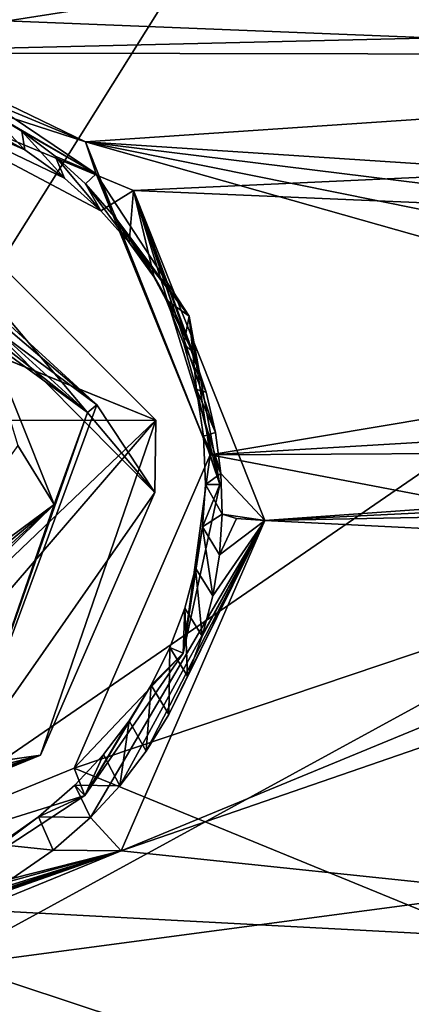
# Model space of a CAD drawing. Header units: millimetres. Extents: x -147 to 294, y -82 to 275.
# Tile 501 of 609: x 238.45 to 241.5, y 219.65 to 227.32. Entities that reach past the tile are written whole.
import ezdxf

# ---------------------------------------------------------------- set-up
doc = ezdxf.new("R2010")
doc.units = ezdxf.units.MM
doc.header["$LTSCALE"] = 67.506716
for name, color, linetype in [('1560', 7, 'CONTINUOUS'), ('1562', 7, 'CONTINUOUS'), ('1563', 7, 'CONTINUOUS'), ('1564', 7, 'CONTINUOUS'), ('1567', 7, 'CONTINUOUS'), ('1568', 7, 'CONTINUOUS'), ('1878', 7, 'CONTINUOUS'), ('2172', 7, 'CONTINUOUS'), ('2500', 7, 'CONTINUOUS'), ('2501', 7, 'CONTINUOUS'), ('2506', 7, 'CONTINUOUS'), ('2507', 7, 'CONTINUOUS'), ('2508', 7, 'CONTINUOUS'), ('2510', 7, 'CONTINUOUS'), ('2511', 7, 'CONTINUOUS'), ('556', 7, 'CONTINUOUS'), ('871', 7, 'CONTINUOUS')]:
    doc.layers.add(name, color=color, linetype=linetype)

msp = doc.modelspace()

# ---------------------------------------------------------------- linework, layer by layer
at = {"layer": '1560', "linetype": 'CONTINUOUS'}
for points in [[(236.404, 227.316, -10.4778), (239.5092, 224.2025, -11.5448), (236.3587, 225.4865, -10.9079), (236.404, 227.316, -10.4778)], [(236.3587, 225.4865, -10.9079), (239.5092, 224.2025, -11.5448), (237.2774, 225.1104, -11.094), (236.3587, 225.4865, -10.9079)], [(237.2774, 225.1104, -11.094), (239.5092, 224.2025, -11.5448), (237.6396, 224.2, -11.3486), (237.2774, 225.1104, -11.094)], [(239.5092, 224.2025, -11.5448), (236.2498, 221.0878, -11.942), (237.6396, 224.2, -11.3486), (239.5092, 224.2025, -11.5448)]]:
    msp.add_3dface(points, dxfattribs=at)
at = {"layer": '1562', "linetype": 'CONTINUOUS'}
for points in [[(239.5092, 224.2025, -11.5448), (236.404, 227.316, -10.4778), (239.503, 223.6408, -9.0623), (239.5092, 224.2025, -11.5448)], [(236.404, 227.316, -10.4778), (236.6392, 226.5295, -8.2443), (239.503, 223.6408, -9.0623), (236.404, 227.316, -10.4778)], [(236.2498, 221.0878, -11.942), (239.5092, 224.2025, -11.5448), (236.5312, 220.7436, -9.2696), (236.2498, 221.0878, -11.942)], [(236.5312, 220.7436, -9.2696), (239.5092, 224.2025, -11.5448), (238.6111, 221.5917, -9.3362), (236.5312, 220.7436, -9.2696)], [(238.6111, 221.5917, -9.3362), (239.5092, 224.2025, -11.5448), (239.503, 223.6408, -9.0623), (238.6111, 221.5917, -9.3362)]]:
    msp.add_3dface(points, dxfattribs=at)
at = {"layer": '1563', "linetype": 'CONTINUOUS'}
for points in [[(239.503, 223.6408, -9.0623), (236.6392, 226.5295, -8.2443), (239.0494, 224.3216, -8.5336), (239.503, 223.6408, -9.0623)], [(236.6392, 226.5295, -8.2443), (236.6609, 226.3634, -8.0381), (239.0494, 224.3216, -8.5336), (236.6392, 226.5295, -8.2443)], [(236.6609, 226.3634, -8.0381), (236.6667, 226.0904, -7.9827), (239.0494, 224.3216, -8.5336), (236.6609, 226.3634, -8.0381)], [(238.0112, 221.5062, -8.9039), (239.503, 223.6408, -9.0623), (239.0494, 224.3216, -8.5336), (238.0112, 221.5062, -8.9039)], [(238.6111, 221.5917, -9.3362), (239.503, 223.6408, -9.0623), (238.0112, 221.5062, -8.9039), (238.6111, 221.5917, -9.3362)], [(236.5312, 220.7436, -9.2696), (238.6111, 221.5917, -9.3362), (236.5616, 220.82, -8.9808), (236.5312, 220.7436, -9.2696)], [(236.5616, 220.82, -8.9808), (238.6111, 221.5917, -9.3362), (236.5776, 221.0617, -8.829), (236.5616, 220.82, -8.9808)], [(236.5776, 221.0617, -8.829), (238.6111, 221.5917, -9.3362), (237.3268, 221.1748, -8.8886), (236.5776, 221.0617, -8.829)], [(237.3268, 221.1748, -8.8886), (238.6111, 221.5917, -9.3362), (238.0112, 221.5062, -8.9039), (237.3268, 221.1748, -8.8886)]]:
    msp.add_3dface(points, dxfattribs=at)
at = {"layer": '1564', "linetype": 'CONTINUOUS'}
for points in [[(236.6667, 226.0904, -7.9827), (236.6645, 225.9557, -8.0036), (238.9786, 224.2632, -8.535), (236.6667, 226.0904, -7.9827)], [(239.0494, 224.3216, -8.5336), (236.6667, 226.0904, -7.9827), (238.9786, 224.2632, -8.535), (239.0494, 224.3216, -8.5336)], [(238.0112, 221.5062, -8.9039), (239.0494, 224.3216, -8.5336), (238.9786, 224.2632, -8.535), (238.0112, 221.5062, -8.9039)]]:
    msp.add_3dface(points, dxfattribs=at)
at = {"layer": '1567', "linetype": 'CONTINUOUS'}
for points in [[(238.9786, 224.2632, -8.535), (236.6645, 225.9557, -8.0036), (238.1181, 225.0423, -8.5993), (238.9786, 224.2632, -8.535)], [(238.7175, 223.5464, -8.9012), (238.9786, 224.2632, -8.535), (238.1181, 225.0423, -8.5993), (238.7175, 223.5464, -8.9012)], [(238.0112, 221.5062, -8.9039), (238.9786, 224.2632, -8.535), (238.7175, 223.5464, -8.9012), (238.0112, 221.5062, -8.9039)], [(236.5581, 221.4298, -9.0139), (238.0112, 221.5062, -8.9039), (238.7175, 223.5464, -8.9012), (236.5581, 221.4298, -9.0139)]]:
    msp.add_3dface(points, dxfattribs=at)
at = {"layer": '1568', "linetype": 'CONTINUOUS'}
for points in [[(238.7175, 223.5464, -8.9012), (238.1181, 225.0423, -8.5993), (238.4343, 224.0063, -9.5811), (238.7175, 223.5464, -8.9012)], [(236.9578, 221.9375, -9.9174), (238.7175, 223.5464, -8.9012), (238.4343, 224.0063, -9.5811), (236.9578, 221.9375, -9.9174)], [(236.5581, 221.4298, -9.0139), (238.7175, 223.5464, -8.9012), (236.4669, 221.8758, -9.8804), (236.5581, 221.4298, -9.0139)], [(236.4669, 221.8758, -9.8804), (238.7175, 223.5464, -8.9012), (236.714, 221.8913, -9.9027), (236.4669, 221.8758, -9.8804)], [(236.714, 221.8913, -9.9027), (238.7175, 223.5464, -8.9012), (236.9578, 221.9375, -9.9174), (236.714, 221.8913, -9.9027)]]:
    msp.add_3dface(points, dxfattribs=at)
at = {"layer": '1878', "linetype": 'CONTINUOUS'}
for points in [[(247.4912, 226.949, -10.9204), (236.5193, 227.3888, -9.3949), (244.8386, 228.4503, -10.2853), (247.4912, 226.949, -10.9204)], [(238.9614, 226.3736, -9.8232), (236.5193, 227.3888, -9.3949), (247.4912, 226.949, -10.9204), (238.9614, 226.3736, -9.8232)], [(255.4605, 225.2891, -12.6371), (238.9614, 226.3736, -9.8232), (247.4912, 226.949, -10.9204), (255.4605, 225.2891, -12.6371)], [(239.9338, 223.9328, -10.3389), (238.9614, 226.3736, -9.8232), (244.7326, 224.7391, -10.8519), (239.9338, 223.9328, -10.3389)], [(244.7326, 224.7391, -10.8519), (238.9614, 226.3736, -9.8232), (244.8215, 225.1894, -10.7904), (244.7326, 224.7391, -10.8519)], [(244.8215, 225.1894, -10.7904), (238.9614, 226.3736, -9.8232), (244.91, 225.6377, -10.7303), (244.8215, 225.1894, -10.7904)], [(244.91, 225.6377, -10.7303), (238.9614, 226.3736, -9.8232), (255.4605, 225.2891, -12.6371), (244.91, 225.6377, -10.7303)], [(247.0484, 224.3578, -11.2713), (239.9338, 223.9328, -10.3389), (244.7326, 224.7391, -10.8519), (247.0484, 224.3578, -11.2713)], [(249.3572, 223.9847, -11.7173), (239.9338, 223.9328, -10.3389), (247.0484, 224.3578, -11.2713), (249.3572, 223.9847, -11.7173)], [(239.9338, 223.9328, -10.3389), (249.3572, 223.9847, -11.7173), (243.881, 223.1794, -10.9947), (239.9338, 223.9328, -10.3389)], [(238.8733, 221.4912, -10.6426), (239.9338, 223.9328, -10.3389), (243.881, 223.1794, -10.9947), (238.8733, 221.4912, -10.6426)], [(242.0813, 220.1769, -11.2939), (238.8733, 221.4912, -10.6426), (243.881, 223.1794, -10.9947), (242.0813, 220.1769, -11.2939)], [(236.3959, 220.4783, -10.5543), (238.8733, 221.4912, -10.6426), (242.0813, 220.1769, -11.2939), (236.3959, 220.4783, -10.5543)], [(236.3529, 218.3539, -10.9625), (236.3959, 220.4783, -10.5543), (242.5195, 218.4484, -11.692), (236.3529, 218.3539, -10.9625)], [(242.5195, 218.4484, -11.692), (236.3959, 220.4783, -10.5543), (242.0813, 220.1769, -11.2939), (242.5195, 218.4484, -11.692)]]:
    msp.add_3dface(points, dxfattribs=at)
at = {"layer": '2172', "linetype": 'CONTINUOUS'}
for points in [[(236.8126, 228.6075, -6.9097), (236.7604, 227.0665, -7.1303), (245.809, 228.4815, -8.0753), (236.8126, 228.6075, -6.9097)], [(245.809, 228.4815, -8.0753), (236.7604, 227.0665, -7.1303), (247.7381, 227.3267, -8.5456), (245.809, 228.4815, -8.0753)], [(236.7604, 227.0665, -7.1303), (261.6879, 227.0229, -11.3175), (247.7381, 227.3267, -8.5456), (236.7604, 227.0665, -7.1303)], [(236.7604, 227.0665, -7.1303), (239.335, 225.9944, -7.5828), (261.6879, 227.0229, -11.3175), (236.7604, 227.0665, -7.1303)], [(261.6879, 227.0229, -11.3175), (239.335, 225.9944, -7.5828), (262.5458, 225.0091, -11.8562), (261.6879, 227.0229, -11.3175)], [(239.335, 225.9944, -7.5828), (240.3589, 223.4222, -8.128), (262.5458, 225.0091, -11.8562), (239.335, 225.9944, -7.5828)], [(240.3589, 223.4222, -8.128), (263.8962, 224.5728, -12.2577), (262.5458, 225.0091, -11.8562), (240.3589, 223.4222, -8.128)], [(263.8962, 224.5728, -12.2577), (240.3589, 223.4222, -8.128), (254.6385, 223.7029, -10.3666), (263.8962, 224.5728, -12.2577)], [(254.6385, 223.7029, -10.3666), (240.3589, 223.4222, -8.128), (244.9241, 223.1931, -8.7855), (254.6385, 223.7029, -10.3666)], [(240.3589, 223.4222, -8.128), (239.2401, 220.8469, -8.4501), (244.9241, 223.1931, -8.7855), (240.3589, 223.4222, -8.128)], [(239.2401, 220.8469, -8.4501), (243.2597, 222.2344, -8.7159), (244.9241, 223.1931, -8.7855), (239.2401, 220.8469, -8.4501)], [(243.2597, 222.2344, -8.7159), (239.2401, 220.8469, -8.4501), (242.2636, 220.5302, -8.8907), (243.2597, 222.2344, -8.7159)], [(239.2401, 220.8469, -8.4501), (236.6272, 219.7786, -8.3578), (242.2636, 220.5302, -8.8907), (239.2401, 220.8469, -8.4501)], [(242.2636, 220.5302, -8.8907), (236.6272, 219.7786, -8.3578), (242.2749, 218.6122, -9.2604), (242.2636, 220.5302, -8.8907)], [(236.6272, 219.7786, -8.3578), (236.529, 215.1275, -9.2907), (242.2749, 218.6122, -9.2604), (236.6272, 219.7786, -8.3578)]]:
    msp.add_3dface(points, dxfattribs=at)
at = {"layer": '2500', "linetype": 'CONTINUOUS'}
for points in [[(239.335, 225.9944, -7.5828), (236.7604, 227.0665, -7.1303), (239.0814, 225.836, -7.8949), (239.335, 225.9944, -7.5828)], [(239.0814, 225.836, -7.8949), (236.7604, 227.0665, -7.1303), (238.7988, 226.0905, -7.8236), (239.0814, 225.836, -7.8949)], [(238.7988, 226.0905, -7.8236), (236.7604, 227.0665, -7.1303), (238.4889, 226.3104, -7.755), (238.7988, 226.0905, -7.8236)], [(238.4889, 226.3104, -7.755), (236.7604, 227.0665, -7.1303), (238.1573, 226.4925, -7.6904), (238.4889, 226.3104, -7.755)], [(239.3028, 225.5879, -7.9588), (239.335, 225.9944, -7.5828), (239.0814, 225.836, -7.8949), (239.3028, 225.5879, -7.9588)], [(239.4978, 225.3187, -8.0234), (239.335, 225.9944, -7.5828), (239.3028, 225.5879, -7.9588), (239.4978, 225.3187, -8.0234)], [(240.3589, 223.4222, -8.128), (239.335, 225.9944, -7.5828), (240.0156, 223.7888, -8.3291), (240.3589, 223.4222, -8.128)], [(240.0156, 223.7888, -8.3291), (239.335, 225.9944, -7.5828), (239.9751, 224.1071, -8.2725), (240.0156, 223.7888, -8.3291)], [(239.9751, 224.1071, -8.2725), (239.335, 225.9944, -7.5828), (239.903, 224.4226, -8.2131), (239.9751, 224.1071, -8.2725)], [(239.903, 224.4226, -8.2131), (239.335, 225.9944, -7.5828), (239.799, 224.7327, -8.1512), (239.903, 224.4226, -8.2131)], [(239.799, 224.7327, -8.1512), (239.335, 225.9944, -7.5828), (239.6635, 225.0327, -8.0877), (239.799, 224.7327, -8.1512)], [(239.6635, 225.0327, -8.0877), (239.335, 225.9944, -7.5828), (239.4978, 225.3187, -8.0234), (239.6635, 225.0327, -8.0877)], [(240.0255, 223.4709, -8.3825), (240.3589, 223.4222, -8.128), (240.0156, 223.7888, -8.3291), (240.0255, 223.4709, -8.3825)], [(240.1394, 223.436, -8.1871), (240.3589, 223.4222, -8.128), (240.0255, 223.4709, -8.3825), (240.1394, 223.436, -8.1871)]]:
    msp.add_3dface(points, dxfattribs=at)
at = {"layer": '2501', "linetype": 'CONTINUOUS'}
for points in [[(239.2401, 220.8469, -8.4501), (240.3589, 223.4222, -8.128), (239.0007, 221.1057, -8.6649), (239.2401, 220.8469, -8.4501)], [(239.0007, 221.1057, -8.6649), (240.3589, 223.4222, -8.128), (239.2307, 221.3539, -8.6481), (239.0007, 221.1057, -8.6649)], [(239.2307, 221.3539, -8.6481), (240.3589, 223.4222, -8.128), (239.4348, 221.623, -8.6252), (239.2307, 221.3539, -8.6481)], [(239.4348, 221.623, -8.6252), (240.3589, 223.4222, -8.128), (239.6103, 221.9089, -8.5965), (239.4348, 221.623, -8.6252)], [(239.6103, 221.9089, -8.5965), (240.3589, 223.4222, -8.128), (239.7561, 222.2091, -8.5623), (239.6103, 221.9089, -8.5965)], [(239.7561, 222.2091, -8.5623), (240.3589, 223.4222, -8.128), (239.8707, 222.5192, -8.5232), (239.7561, 222.2091, -8.5623)], [(239.8707, 222.5192, -8.5232), (240.3589, 223.4222, -8.128), (239.9536, 222.8348, -8.4798), (239.8707, 222.5192, -8.5232)], [(239.9536, 222.8348, -8.4798), (240.3589, 223.4222, -8.128), (240.0049, 223.153, -8.4327), (239.9536, 222.8348, -8.4798)], [(240.1394, 223.436, -8.1871), (240.0255, 223.4709, -8.3825), (240.0049, 223.153, -8.4327), (240.1394, 223.436, -8.1871)], [(240.3589, 223.4222, -8.128), (240.1394, 223.436, -8.1871), (240.0049, 223.153, -8.4327), (240.3589, 223.4222, -8.128)], [(238.7095, 220.8513, -8.6763), (239.2401, 220.8469, -8.4501), (239.0007, 221.1057, -8.6649), (238.7095, 220.8513, -8.6763)], [(236.623, 219.9936, -8.3977), (239.2401, 220.8469, -8.4501), (236.6044, 220.1248, -8.5746), (236.623, 219.9936, -8.3977)], [(236.6044, 220.1248, -8.5746), (239.2401, 220.8469, -8.4501), (236.9708, 220.1448, -8.6099), (236.6044, 220.1248, -8.5746)], [(236.6272, 219.7786, -8.3578), (239.2401, 220.8469, -8.4501), (236.623, 219.9936, -8.3977), (236.6272, 219.7786, -8.3578)], [(236.9708, 220.1448, -8.6099), (239.2401, 220.8469, -8.4501), (237.3376, 220.2053, -8.6386), (236.9708, 220.1448, -8.6099)], [(237.3376, 220.2053, -8.6386), (239.2401, 220.8469, -8.4501), (237.7004, 220.3068, -8.66), (237.3376, 220.2053, -8.6386)], [(237.7004, 220.3068, -8.66), (239.2401, 220.8469, -8.4501), (238.0542, 220.4494, -8.6737), (237.7004, 220.3068, -8.66)], [(238.0542, 220.4494, -8.6737), (239.2401, 220.8469, -8.4501), (238.392, 220.6314, -8.6792), (238.0542, 220.4494, -8.6737)], [(238.392, 220.6314, -8.6792), (239.2401, 220.8469, -8.4501), (238.7095, 220.8513, -8.6763), (238.392, 220.6314, -8.6792)]]:
    msp.add_3dface(points, dxfattribs=at)
at = {"layer": '2506', "linetype": 'CONTINUOUS'}
for points in [[(236.5193, 227.3888, -9.3949), (238.9614, 226.3736, -9.8232), (236.6199, 227.1319, -8.4275), (236.5193, 227.3888, -9.3949)], [(236.6199, 227.1319, -8.4275), (238.9614, 226.3736, -9.8232), (237.9409, 226.8674, -8.6112), (236.6199, 227.1319, -8.4275)], [(237.9409, 226.8674, -8.6112), (238.9614, 226.3736, -9.8232), (239.0449, 226.1243, -8.8531), (237.9409, 226.8674, -8.6112)], [(238.9614, 226.3736, -9.8232), (239.9338, 223.9328, -10.3389), (239.0449, 226.1243, -8.8531), (238.9614, 226.3736, -9.8232)], [(239.0449, 226.1243, -8.8531), (239.9338, 223.9328, -10.3389), (239.7706, 225.015, -9.1174), (239.0449, 226.1243, -8.8531)], [(239.7706, 225.015, -9.1174), (239.9338, 223.9328, -10.3389), (240.0098, 223.7024, -9.3656), (239.7706, 225.015, -9.1174)]]:
    msp.add_3dface(points, dxfattribs=at)
at = {"layer": '2507', "linetype": 'CONTINUOUS'}
for points in [[(237.9409, 226.8674, -8.6112), (239.0449, 226.1243, -8.8531), (238.1897, 226.6232, -8.6767), (237.9409, 226.8674, -8.6112)], [(238.1897, 226.6232, -8.6767), (239.0449, 226.1243, -8.8531), (238.4656, 226.4566, -8.7339), (238.1897, 226.6232, -8.6767)], [(238.4656, 226.4566, -8.7339), (239.0449, 226.1243, -8.8531), (238.7255, 226.2619, -8.7942), (238.4656, 226.4566, -8.7339)], [(238.7255, 226.2619, -8.7942), (239.0449, 226.1243, -8.8531), (238.9632, 226.0444, -8.856), (238.7255, 226.2619, -8.7942)], [(238.9632, 226.0444, -8.856), (239.0449, 226.1243, -8.8531), (239.2063, 225.7681, -8.9284), (238.9632, 226.0444, -8.856)], [(239.0449, 226.1243, -8.8531), (239.7706, 225.015, -9.1174), (239.2063, 225.7681, -8.9284), (239.0449, 226.1243, -8.8531)], [(239.2063, 225.7681, -8.9284), (239.7706, 225.015, -9.1174), (239.4176, 225.4649, -9.002), (239.2063, 225.7681, -8.9284)], [(239.4176, 225.4649, -9.002), (239.7706, 225.015, -9.1174), (239.5915, 225.1418, -9.0751), (239.4176, 225.4649, -9.002)], [(239.5915, 225.1418, -9.0751), (239.7706, 225.015, -9.1174), (239.7291, 224.7975, -9.148), (239.5915, 225.1418, -9.0751)], [(239.7291, 224.7975, -9.148), (239.7706, 225.015, -9.1174), (239.8259, 224.4426, -9.2185), (239.7291, 224.7975, -9.148)], [(239.7706, 225.015, -9.1174), (240.0098, 223.7024, -9.3656), (239.8259, 224.4426, -9.2185), (239.7706, 225.015, -9.1174)], [(239.8259, 224.4426, -9.2185), (240.0098, 223.7024, -9.3656), (239.8816, 224.0779, -9.2863), (239.8259, 224.4426, -9.2185)], [(239.8816, 224.0779, -9.2863), (240.0098, 223.7024, -9.3656), (239.8966, 223.702, -9.3518), (239.8816, 224.0779, -9.2863)], [(239.8738, 223.3721, -9.4056), (240.0098, 223.7024, -9.3656), (239.7233, 222.3881, -9.5594), (239.8738, 223.3721, -9.4056)], [(239.8966, 223.702, -9.3518), (240.0098, 223.7024, -9.3656), (239.8738, 223.3721, -9.4056), (239.8966, 223.702, -9.3518)], [(239.8203, 223.0508, -9.4547), (239.8738, 223.3721, -9.4056), (239.7233, 222.3881, -9.5594), (239.8203, 223.0508, -9.4547)], [(239.7359, 222.7378, -9.4991), (239.8203, 223.0508, -9.4547), (239.7233, 222.3881, -9.5594), (239.7359, 222.7378, -9.4991)], [(239.6195, 222.4311, -9.5392), (239.7359, 222.7378, -9.4991), (239.7233, 222.3881, -9.5594), (239.6195, 222.4311, -9.5392)], [(239.4741, 222.1368, -9.574), (239.6195, 222.4311, -9.5392), (239.7233, 222.3881, -9.5594), (239.4741, 222.1368, -9.574)], [(238.9571, 221.279, -9.6679), (239.4741, 222.1368, -9.574), (239.7233, 222.3881, -9.5594), (238.9571, 221.279, -9.6679)], [(239.3019, 221.86, -9.6031), (239.4741, 222.1368, -9.574), (238.9571, 221.279, -9.6679), (239.3019, 221.86, -9.6031)], [(239.1016, 221.5984, -9.6266), (239.3019, 221.86, -9.6031), (238.9571, 221.279, -9.6679), (239.1016, 221.5984, -9.6266)], [(238.8786, 221.3584, -9.6441), (239.1016, 221.5984, -9.6266), (238.9571, 221.279, -9.6679), (238.8786, 221.3584, -9.6441)], [(238.5961, 221.1119, -9.6564), (238.8786, 221.3584, -9.6441), (238.9571, 221.279, -9.6679), (238.5961, 221.1119, -9.6564)], [(237.8269, 220.5372, -9.6755), (238.5961, 221.1119, -9.6564), (238.9571, 221.279, -9.6679), (237.8269, 220.5372, -9.6755)], [(238.287, 220.8963, -9.6607), (238.5961, 221.1119, -9.6564), (237.8269, 220.5372, -9.6755), (238.287, 220.8963, -9.6607)]]:
    msp.add_3dface(points, dxfattribs=at)
at = {"layer": '2508', "linetype": 'CONTINUOUS'}
for points in [[(238.4889, 226.3104, -7.755), (238.1573, 226.4925, -7.6904), (238.1897, 226.6232, -8.6767), (238.4889, 226.3104, -7.755)], [(238.4889, 226.3104, -7.755), (238.1897, 226.6232, -8.6767), (238.4656, 226.4566, -8.7339), (238.4889, 226.3104, -7.755)], [(238.7988, 226.0905, -7.8236), (238.4889, 226.3104, -7.755), (238.4656, 226.4566, -8.7339), (238.7988, 226.0905, -7.8236)], [(238.7988, 226.0905, -7.8236), (238.4656, 226.4566, -8.7339), (238.7255, 226.2619, -8.7942), (238.7988, 226.0905, -7.8236)], [(239.0814, 225.836, -7.8949), (238.7988, 226.0905, -7.8236), (238.7255, 226.2619, -8.7942), (239.0814, 225.836, -7.8949)], [(239.0814, 225.836, -7.8949), (238.7255, 226.2619, -8.7942), (238.9632, 226.0444, -8.856), (239.0814, 225.836, -7.8949)], [(239.3028, 225.5879, -7.9588), (239.0814, 225.836, -7.8949), (238.9632, 226.0444, -8.856), (239.3028, 225.5879, -7.9588)], [(239.3028, 225.5879, -7.9588), (238.9632, 226.0444, -8.856), (239.2063, 225.7681, -8.9284), (239.3028, 225.5879, -7.9588)], [(239.4978, 225.3187, -8.0234), (239.3028, 225.5879, -7.9588), (239.2063, 225.7681, -8.9284), (239.4978, 225.3187, -8.0234)], [(239.4978, 225.3187, -8.0234), (239.2063, 225.7681, -8.9284), (239.4176, 225.4649, -9.002), (239.4978, 225.3187, -8.0234)], [(239.6635, 225.0327, -8.0877), (239.4978, 225.3187, -8.0234), (239.4176, 225.4649, -9.002), (239.6635, 225.0327, -8.0877)], [(239.6635, 225.0327, -8.0877), (239.4176, 225.4649, -9.002), (239.5915, 225.1418, -9.0751), (239.6635, 225.0327, -8.0877)], [(239.799, 224.7327, -8.1512), (239.6635, 225.0327, -8.0877), (239.5915, 225.1418, -9.0751), (239.799, 224.7327, -8.1512)], [(239.799, 224.7327, -8.1512), (239.5915, 225.1418, -9.0751), (239.7291, 224.7975, -9.148), (239.799, 224.7327, -8.1512)], [(239.903, 224.4226, -8.2131), (239.799, 224.7327, -8.1512), (239.7291, 224.7975, -9.148), (239.903, 224.4226, -8.2131)], [(239.903, 224.4226, -8.2131), (239.7291, 224.7975, -9.148), (239.8259, 224.4426, -9.2185), (239.903, 224.4226, -8.2131)], [(239.9751, 224.1071, -8.2725), (239.903, 224.4226, -8.2131), (239.8259, 224.4426, -9.2185), (239.9751, 224.1071, -8.2725)], [(239.9751, 224.1071, -8.2725), (239.8259, 224.4426, -9.2185), (239.8816, 224.0779, -9.2863), (239.9751, 224.1071, -8.2725)], [(240.0156, 223.7888, -8.3291), (239.9751, 224.1071, -8.2725), (239.8816, 224.0779, -9.2863), (240.0156, 223.7888, -8.3291)], [(240.0156, 223.7888, -8.3291), (239.8816, 224.0779, -9.2863), (239.8966, 223.702, -9.3518), (240.0156, 223.7888, -8.3291)], [(240.0255, 223.4709, -8.3825), (240.0156, 223.7888, -8.3291), (239.8966, 223.702, -9.3518), (240.0255, 223.4709, -8.3825)]]:
    msp.add_3dface(points, dxfattribs=at)
at = {"layer": '2510', "linetype": 'CONTINUOUS'}
for points in [[(240.0255, 223.4709, -8.3825), (239.8966, 223.702, -9.3518), (239.8738, 223.3721, -9.4056), (240.0255, 223.4709, -8.3825)], [(240.0049, 223.153, -8.4327), (240.0255, 223.4709, -8.3825), (239.8738, 223.3721, -9.4056), (240.0049, 223.153, -8.4327)], [(239.9536, 222.8348, -8.4798), (239.8738, 223.3721, -9.4056), (239.8203, 223.0508, -9.4547), (239.9536, 222.8348, -8.4798)], [(239.9536, 222.8348, -8.4798), (240.0049, 223.153, -8.4327), (239.8738, 223.3721, -9.4056), (239.9536, 222.8348, -8.4798)], [(239.8707, 222.5192, -8.5232), (239.8203, 223.0508, -9.4547), (239.7359, 222.7378, -9.4991), (239.8707, 222.5192, -8.5232)], [(239.8707, 222.5192, -8.5232), (239.9536, 222.8348, -8.4798), (239.8203, 223.0508, -9.4547), (239.8707, 222.5192, -8.5232)], [(239.7561, 222.2091, -8.5623), (239.7359, 222.7378, -9.4991), (239.6195, 222.4311, -9.5392), (239.7561, 222.2091, -8.5623)], [(239.7561, 222.2091, -8.5623), (239.8707, 222.5192, -8.5232), (239.7359, 222.7378, -9.4991), (239.7561, 222.2091, -8.5623)], [(239.6103, 221.9089, -8.5965), (239.6195, 222.4311, -9.5392), (239.4741, 222.1368, -9.574), (239.6103, 221.9089, -8.5965)], [(239.6103, 221.9089, -8.5965), (239.7561, 222.2091, -8.5623), (239.6195, 222.4311, -9.5392), (239.6103, 221.9089, -8.5965)], [(239.4348, 221.623, -8.6252), (239.4741, 222.1368, -9.574), (239.3019, 221.86, -9.6031), (239.4348, 221.623, -8.6252)], [(239.4348, 221.623, -8.6252), (239.6103, 221.9089, -8.5965), (239.4741, 222.1368, -9.574), (239.4348, 221.623, -8.6252)], [(239.2307, 221.3539, -8.6481), (239.3019, 221.86, -9.6031), (239.1016, 221.5984, -9.6266), (239.2307, 221.3539, -8.6481)], [(239.2307, 221.3539, -8.6481), (239.4348, 221.623, -8.6252), (239.3019, 221.86, -9.6031), (239.2307, 221.3539, -8.6481)], [(239.2307, 221.3539, -8.6481), (239.1016, 221.5984, -9.6266), (238.8786, 221.3584, -9.6441), (239.2307, 221.3539, -8.6481)], [(239.0007, 221.1057, -8.6649), (238.8786, 221.3584, -9.6441), (238.5961, 221.1119, -9.6564), (239.0007, 221.1057, -8.6649)], [(239.0007, 221.1057, -8.6649), (239.2307, 221.3539, -8.6481), (238.8786, 221.3584, -9.6441), (239.0007, 221.1057, -8.6649)], [(238.7095, 220.8513, -8.6763), (238.5961, 221.1119, -9.6564), (238.287, 220.8963, -9.6607), (238.7095, 220.8513, -8.6763)], [(238.7095, 220.8513, -8.6763), (239.0007, 221.1057, -8.6649), (238.5961, 221.1119, -9.6564), (238.7095, 220.8513, -8.6763)], [(238.392, 220.6314, -8.6792), (238.7095, 220.8513, -8.6763), (238.287, 220.8963, -9.6607), (238.392, 220.6314, -8.6792)]]:
    msp.add_3dface(points, dxfattribs=at)
at = {"layer": '2511', "linetype": 'CONTINUOUS'}
for points in [[(239.9338, 223.9328, -10.3389), (238.8733, 221.4912, -10.6426), (239.7233, 222.3881, -9.5594), (239.9338, 223.9328, -10.3389)], [(240.0098, 223.7024, -9.3656), (239.9338, 223.9328, -10.3389), (239.7233, 222.3881, -9.5594), (240.0098, 223.7024, -9.3656)], [(238.8733, 221.4912, -10.6426), (238.9571, 221.279, -9.6679), (239.7233, 222.3881, -9.5594), (238.8733, 221.4912, -10.6426)], [(238.8733, 221.4912, -10.6426), (236.3959, 220.4783, -10.5543), (238.9571, 221.279, -9.6679), (238.8733, 221.4912, -10.6426)], [(236.3959, 220.4783, -10.5543), (237.8269, 220.5372, -9.6755), (238.9571, 221.279, -9.6679), (236.3959, 220.4783, -10.5543)]]:
    msp.add_3dface(points, dxfattribs=at)
at = {"layer": '556', "linetype": 'CONTINUOUS'}
for points in [[(233.3916, 226.4584, -39.0858), (261.5082, 237.5115, -37.2259), (233.1463, 217.9973, -41.4154), (233.3916, 226.4584, -39.0858)], [(233.1463, 217.9973, -41.4154), (261.5082, 237.5115, -37.2259), (262.8979, 217.597, -42.8457), (233.1463, 217.9973, -41.4154)], [(233.6799, 235.3329, -36.3477), (261.5082, 237.5115, -37.2259), (233.3916, 226.4584, -39.0858), (233.6799, 235.3329, -36.3477)]]:
    msp.add_3dface(points, dxfattribs=at)
at = {"layer": '871', "linetype": 'CONTINUOUS'}
for points in [[(234.1615, 245.1822, -31.7777), (233.3241, 217.4829, -39.7272), (248.3345, 241.4576, -34.1554), (234.1615, 245.1822, -31.7777)], [(233.3241, 217.4829, -39.7272), (258.5558, 231.2743, -37.6522), (248.3345, 241.4576, -34.1554), (233.3241, 217.4829, -39.7272)], [(233.3241, 217.4829, -39.7272), (262.1082, 217.339, -41.3386), (258.5558, 231.2743, -37.6522), (233.3241, 217.4829, -39.7272)]]:
    msp.add_3dface(points, dxfattribs=at)

doc.saveas('drawing.dxf')
